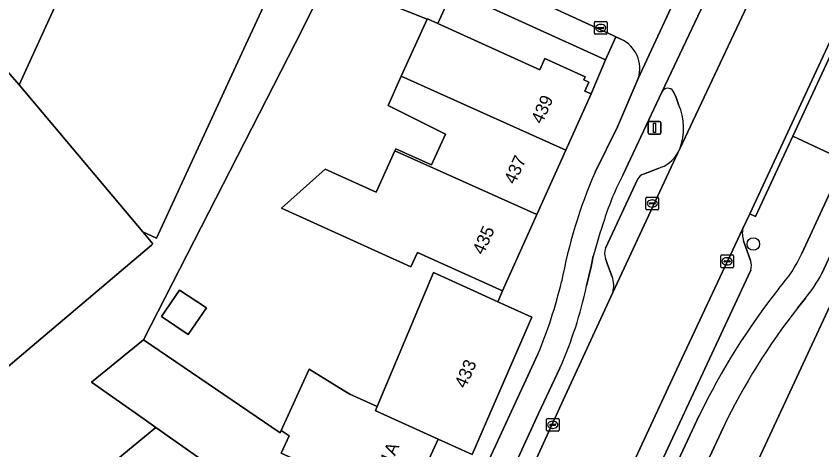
# Model space of a CAD drawing. Extents: x 162989 to 165008, y 383432 to 384338.
# Drawn here: x 163738 to 163801.3, y 383958.3 to 383992.5 of the extents above; entities that cross this region are included whole.
import ezdxf

# ---------------------------------------------------------------- set-up
doc = ezdxf.new("R2010")
doc.units = 0
for name, color, linetype in [('IMGEO_Boom', 7, 'Continuous'), ('IMGEO_Erf', 7, 'Continuous'), ('IMGEO_Fietspad_open', 7, 'Continuous'), ('IMGEO_Groenvoorziening', 7, 'Continuous'), ('IMGEO_Kolk', 7, 'Continuous'), ('IMGEO_Lichtmast', 7, 'Continuous'), ('IMGEO_Pand', 7, 'Continuous'), ('IMGEO_Pand_nummerreeks', 7, 'Continuous'), ('IMGEO_Parkeervlak_open', 7, 'Continuous'), ('IMGEO_Rijbaan_lokaal_gesloten', 7, 'Continuous'), ('IMGEO_Rijbaan_lokaal_open', 7, 'Continuous'), ('IMGEO_Terreindeel_gesloten', 7, 'Continuous'), ('IMGEO_Verkeerseiland_open', 7, 'Continuous'), ('IMGEO_Voetpad_open', 7, 'Continuous')]:
    doc.layers.add(name, color=color, linetype=linetype)

msp = doc.modelspace()

# ---------------------------------------------------------------- linework, layer by layer
at = {"layer": 'IMGEO_Boom'}
msp.add_circle((163795.904, 383974.54), 0.489, dxfattribs=at)
at = {"layer": 'IMGEO_Erf'}
msp.add_lwpolyline([(163763.85, 383998.343), (163760.473, 383991.442), (163747.968, 383967.015), (163758.714, 383959.683), (163758.795, 383959.861), (163760.997, 383964.709), (163763.678, 383963.052), (163764.179, 383962.735), (163766.33, 383961.758), (163770.764, 383972.292), (163773.937, 383970.851), (163775.823, 383969.994), (163776.199, 383970.846), (163771.647, 383972.913), (163769.51, 383973.884), (163768.993, 383972.746), (163758.821, 383977.366), (163762.243, 383980.438), (163766.261, 383978.614), (163767.739, 383981.869), (163767.811, 383982.026), (163770.596, 383980.761), (163771.696, 383983.182), (163767.195, 383985.445), (163768.234, 383987.732), (163770.27, 383992.215), (163767.48, 383993.323)], dxfattribs=at)
for points in [[(163772.287, 383994.498), (163771.112, 383991.88), (163779.113, 383988.246), (163779.514, 383989.128), (163782.677, 383987.691), (163782.568, 383987.451), (163782.981, 383987.263), (163782.669, 383986.576), (163783.15, 383986.357), (163784.282, 383989.032)], [(163751.473, 383967.422), (163749.385, 383968.841), (163750.802, 383970.917), (163752.914, 383969.534)]]:
    msp.add_lwpolyline(points, close=True, dxfattribs=at)
at = {"layer": 'IMGEO_Fietspad_open'}
for points in [[(163816.191, 384049.92), (163792.623, 384000.034), (163790.906, 383996.321), (163790.648, 383995.763), (163786.864, 383987.569), (163785.231, 383983.749), (163783.462, 383980.201)], [(163785.638, 383979.969), (163788.303, 383985.587), (163788.717, 383986.483), (163788.738, 383986.527), (163793.161, 383995.925), (163795.075, 384000), (163817.935, 384048.658)], [(163808.06, 383991.777), (163806.094, 383987.542), (163803.105, 383981.104), (163799.717, 383973.808)], [(163801.29, 383972.21), (163805.016, 383980.215), (163806.513, 383983.432), (163808.01, 383986.65), (163810.108, 383991.158)], [(163782.799, 383971.257), (163783.148, 383972.785), (163783.319, 383973.573)], [(163799.364, 383969.498), (163799.992, 383970.271)], [(163778.974, 383965.871), (163765.12, 383935.899)], [(163767.045, 383935.06), (163779.029, 383961.201), (163780.705, 383964.772)], [(163791.65, 383961.052), (163780.183, 383936.438), (163779.432, 383934.804), (163773.298, 383920.997), (163769.172, 383911.032), (163762.996, 383895.792), (163759.509, 383889.159), (163757.08, 383883.986), (163754.892, 383878.688), (163753.427, 383875.029), (163755.541, 383874.377), (163759.16, 383883.306), (163761.346, 383888.133)], [(163781.333, 383933.941), (163782.132, 383935.646), (163793.546, 383960.135)]]:
    msp.add_lwpolyline(points, dxfattribs=at)
for centre, radius, start, end in [((163821.377, 383963.908), 41.268, 156.74532, 169.30675), ((163806.299, 383969.408), 23.204, 152.92552, 162.273), ((163822.774, 383963.211), 40.793, 161.02747, 165.28425), ((163790.162, 383978.108), 10.478, 317.67724, 335.77207), ((163789.396, 383978.768), 13.582, 321.27338, 331.12855), ((163745.045, 383980.055), 36.775, 337.31303, 346.65225), ((163749.845, 383978.317), 33.701, 336.30204, 347.90753), ((163840.848, 383937.221), 54.666, 141.76521, 154.15504), ((163840.695, 383937.326), 52.376, 142.10337, 154.18448)]:
    msp.add_arc(centre, radius, start, end, dxfattribs=at)
at = {"layer": 'IMGEO_Groenvoorziening'}
msp.add_lwpolyline([(163804.047, 383974.212), (163794.914, 383954.592), (163799.81, 383952.313), (163803.556, 383960.811), (163802.806, 383961.228), (163805.552, 383967.331)], dxfattribs=at)
at = {"layer": 'IMGEO_Kolk'}
for p, q in [((163783.408, 383991.113), (163783.408, 383991.965)), ((163783.483, 383992.039), (163784.335, 383992.039)), ((163784.409, 383991.965), (163784.409, 383991.113)), ((163783.667, 383991.533), (163783.667, 383991.545)), ((163784.105, 383991.496), (163783.707, 383991.496)), ((163783.71, 383991.582), (163784.108, 383991.582)), ((163783.919, 383991.259), (163783.894, 383991.259)), ((163783.896, 383991.819), (163783.921, 383991.819)), ((163784.151, 383991.545), (163784.151, 383991.533)), ((163784.335, 383991.039), (163783.483, 383991.039)), ((163787.461, 383977.306), (163787.461, 383978.158)), ((163787.536, 383978.232), (163788.388, 383978.232)), ((163787.949, 383978.012), (163787.974, 383978.012)), ((163788.462, 383978.158), (163788.462, 383977.306)), ((163787.72, 383977.726), (163787.72, 383977.738)), ((163788.158, 383977.689), (163787.76, 383977.689)), ((163787.763, 383977.775), (163788.161, 383977.775)), ((163787.972, 383977.452), (163787.947, 383977.452)), ((163788.204, 383977.738), (163788.204, 383977.726)), ((163788.388, 383977.232), (163787.536, 383977.232)), ((163793.339, 383972.755), (163793.339, 383973.607)), ((163793.414, 383973.681), (163794.266, 383973.681)), ((163793.827, 383973.461), (163793.852, 383973.461)), ((163794.34, 383973.607), (163794.34, 383972.755)), ((163793.598, 383973.175), (163793.598, 383973.187)), ((163794.036, 383973.138), (163793.638, 383973.138)), ((163793.641, 383973.224), (163794.039, 383973.224)), ((163793.85, 383972.901), (163793.825, 383972.901)), ((163794.082, 383973.187), (163794.082, 383973.175)), ((163794.266, 383972.681), (163793.414, 383972.681)), ((163779.712, 383960.821), (163780.564, 383960.821)), ((163779.637, 383959.895), (163779.637, 383960.747)), ((163779.896, 383960.315), (163779.896, 383960.327)), ((163780.334, 383960.278), (163779.936, 383960.278)), ((163779.939, 383960.364), (163780.337, 383960.364)), ((163780.125, 383960.601), (163780.15, 383960.601)), ((163780.38, 383960.327), (163780.38, 383960.315)), ((163780.638, 383960.747), (163780.638, 383959.895)), ((163780.564, 383959.821), (163779.712, 383959.821)), ((163780.148, 383960.041), (163780.123, 383960.041))]:
    msp.add_line(p, q, dxfattribs=at)
for points in [[(163783.408, 383991.113), (163783.408, 383991.965)], [(163783.483, 383992.039), (163784.335, 383992.039)], [(163784.409, 383991.965), (163784.409, 383991.113)], [(163784.335, 383991.039), (163783.483, 383991.039)], [(163787.461, 383977.306), (163787.461, 383978.158)], [(163787.536, 383978.232), (163788.388, 383978.232)], [(163788.462, 383978.158), (163788.462, 383977.306)], [(163788.388, 383977.232), (163787.536, 383977.232)], [(163793.339, 383972.755), (163793.339, 383973.607)], [(163793.414, 383973.681), (163794.266, 383973.681)], [(163794.34, 383973.607), (163794.34, 383972.755)], [(163794.266, 383972.681), (163793.414, 383972.681)], [(163779.712, 383960.821), (163780.564, 383960.821)], [(163779.637, 383959.895), (163779.637, 383960.747)], [(163780.638, 383960.747), (163780.638, 383959.895)], [(163780.564, 383959.821), (163779.712, 383959.821)]]:
    msp.add_lwpolyline(points, dxfattribs=at)
for centre, radius, start, end in [((163783.485, 383991.963), 0.0765, 91.55205, 178.44795), ((163783.485, 383991.963), 0.0765, 91.55205, 178.44795), ((163784.333, 383991.963), 0.0765, 1.55205, 88.44795), ((163784.333, 383991.963), 0.0765, 1.55205, 88.44795), ((163783.707, 383991.542), 0.0403, 85.87752, 175.75265), ((163783.704, 383991.532), 0.0366, 178.93798, 274.71019), ((163784.108, 383991.539), 0.043, 264.86636, 352.45326), ((163784.112, 383991.544), 0.0386, 1.73085, 96.63898), ((163783.485, 383991.115), 0.0765, 181.55205, 268.44795), ((163783.485, 383991.115), 0.0765, 181.55205, 268.44795), ((163784.333, 383991.115), 0.0765, 271.55205, 358.44795), ((163784.333, 383991.115), 0.0765, 271.55205, 358.44795), ((163787.538, 383978.156), 0.0765, 91.55205, 178.44795), ((163787.538, 383978.156), 0.0765, 91.55205, 178.44795), ((163788.386, 383978.156), 0.0765, 1.55205, 88.44795), ((163788.386, 383978.156), 0.0765, 1.55205, 88.44795), ((163787.538, 383977.308), 0.0765, 181.55205, 268.44795), ((163787.538, 383977.308), 0.0765, 181.55205, 268.44795), ((163787.76, 383977.735), 0.0403, 85.87752, 175.75265), ((163787.757, 383977.725), 0.0366, 178.93798, 274.71019), ((163788.161, 383977.732), 0.043, 264.86636, 352.45326), ((163788.165, 383977.737), 0.0386, 1.73085, 96.63898), ((163788.386, 383977.308), 0.0765, 271.55205, 358.44795), ((163788.386, 383977.308), 0.0765, 271.55205, 358.44795), ((163793.416, 383973.605), 0.0765, 91.55205, 178.44795), ((163793.416, 383973.605), 0.0765, 91.55205, 178.44795), ((163794.264, 383973.605), 0.0765, 1.55205, 88.44795), ((163794.264, 383973.605), 0.0765, 1.55205, 88.44795), ((163793.638, 383973.184), 0.0403, 85.87752, 175.75265), ((163793.635, 383973.174), 0.0366, 178.93798, 274.71019), ((163794.039, 383973.181), 0.043, 264.86636, 352.45326), ((163794.043, 383973.186), 0.0386, 1.73085, 96.63898), ((163793.416, 383972.757), 0.0765, 181.55205, 268.44795), ((163793.416, 383972.757), 0.0765, 181.55205, 268.44795), ((163794.264, 383972.757), 0.0765, 271.55205, 358.44795), ((163794.264, 383972.757), 0.0765, 271.55205, 358.44795), ((163779.714, 383960.745), 0.0765, 91.55205, 178.44795), ((163779.714, 383960.745), 0.0765, 91.55205, 178.44795), ((163780.562, 383960.745), 0.0765, 1.55205, 88.44795), ((163780.562, 383960.745), 0.0765, 1.55205, 88.44795), ((163779.936, 383960.324), 0.0403, 85.87752, 175.75265), ((163779.933, 383960.314), 0.0366, 178.93798, 274.71019), ((163780.337, 383960.321), 0.043, 264.86636, 352.45326), ((163780.341, 383960.326), 0.0386, 1.73085, 96.63898), ((163779.714, 383959.897), 0.0765, 181.55205, 268.44795), ((163779.714, 383959.897), 0.0765, 181.55205, 268.44795), ((163780.562, 383959.897), 0.0765, 271.55205, 358.44795), ((163780.562, 383959.897), 0.0765, 271.55205, 358.44795)]:
    msp.add_arc(centre, radius, start, end, dxfattribs=at)
for centre, major_axis, ratio, start_param, end_param in [((163783.895, 383991.539), (-0.387, 0.002), 0.722429, 4.712389, 7.853982), ((163783.92, 383991.539), (-0.39, 0.002), 0.717154, 1.570796, 4.712389), ((163787.948, 383977.732), (-0.387, 0.002), 0.722429, 4.712389, 7.853982), ((163787.973, 383977.732), (-0.39, 0.002), 0.717154, 1.570796, 4.712389), ((163793.826, 383973.181), (-0.387, 0.002), 0.722429, 4.712389, 7.853982), ((163793.851, 383973.181), (-0.39, 0.002), 0.717154, 1.570796, 4.712389), ((163780.124, 383960.321), (-0.387, 0.002), 0.722429, 4.712389, 7.853982), ((163780.149, 383960.321), (-0.39, 0.002), 0.717154, 1.570796, 4.712389)]:
    msp.add_ellipse(centre, major_axis=major_axis, ratio=ratio, start_param=start_param, end_param=end_param, dxfattribs=at)
at = {"layer": 'IMGEO_Lichtmast'}
for p, q in [((163787.634, 383983.277), (163787.634, 383984.077)), ((163787.634, 383984.077), (163787.634, 383983.277)), ((163787.734, 383984.177), (163788.524, 383984.177)), ((163788.524, 383984.177), (163787.734, 383984.177)), ((163788.624, 383984.077), (163788.624, 383983.277)), ((163788.624, 383983.277), (163788.624, 383984.077)), ((163788.524, 383983.177), (163787.734, 383983.177)), ((163787.734, 383983.177), (163788.524, 383983.177))]:
    msp.add_line(p, q, dxfattribs=at)
msp.add_lwpolyline([(163788.054, 383984.052), (163788.204, 383984.052), (163788.204, 383983.302), (163788.054, 383983.302), (163788.054, 383984.052)], dxfattribs=at)
for centre, start, end in [((163787.734, 383984.077), 90, 180), ((163787.734, 383984.077), 90, 180), ((163788.524, 383984.077), 0, 90), ((163788.524, 383984.077), 360, 90), ((163787.734, 383983.277), 180, 270), ((163787.734, 383983.277), 180, 270), ((163788.524, 383983.277), 270, 0), ((163788.524, 383983.277), 270, 0)]:
    msp.add_arc(centre, 0.1, start, end, dxfattribs=at)
at = {"layer": 'IMGEO_Pand'}
for points in [[(163756.011, 383990.223), (163758.103, 383994.763), (163757.728, 383994.932), (163746.487, 384000), (163744.506, 384000.893), (163744.1, 384000), (163738.208, 383987.065), (163747.916, 383975.496), (163748.993, 383974.998)], [(163768.734, 383996.117), (163767.48, 383993.323), (163770.27, 383992.215), (163770.288, 383992.254), (163771.112, 383991.88), (163772.287, 383994.498), (163772.331, 383994.595), (163768.769, 383996.194)], [(163738.208, 383987.065), (163735.501, 383990.125), (163728.787, 383991.097), (163721.979, 383992.083), (163714.771, 383986.014), (163718.113, 383982.065), (163732.705, 383964.822), (163734.592, 383962.592), (163748.593, 383974.44), (163748.715, 383974.543), (163747.916, 383975.496)], [(163771.112, 383991.88), (163770.288, 383992.254), (163770.27, 383992.215), (163768.234, 383987.732), (163781.168, 383981.934), (163783.15, 383986.357), (163782.669, 383986.576), (163782.981, 383987.263), (163782.568, 383987.451), (163782.677, 383987.691), (163779.514, 383989.128), (163779.113, 383988.246)], [(163778.898, 383976.868), (163781.168, 383981.934), (163768.234, 383987.732), (163767.195, 383985.445), (163771.696, 383983.182), (163770.596, 383980.761), (163767.811, 383982.026), (163767.739, 383981.869)], [(163778.898, 383976.868), (163767.739, 383981.869), (163766.261, 383978.614), (163762.243, 383980.438), (163758.821, 383977.366), (163768.993, 383972.746), (163769.51, 383973.884), (163771.647, 383972.913), (163776.199, 383970.846)], [(163766.33, 383961.758), (163766.202, 383961.454), (163766.284, 383961.402), (163771.122, 383959.203), (163773.803, 383957.985), (163778.489, 383968.784), (163775.823, 383969.994), (163773.937, 383970.851), (163770.764, 383972.292)], [(163752.914, 383969.534), (163750.802, 383970.917), (163749.385, 383968.841), (163751.473, 383967.422)], [(163758.802, 383958.081), (163759.422, 383959.447), (163758.795, 383959.861), (163758.714, 383959.683), (163747.968, 383967.015), (163743.883, 383963.686), (163748.025, 383960.761), (163748.93, 383960.122), (163756.111, 383955.051), (163759.982, 383952.055), (163760.086, 383952.008), (163766.341, 383949.166), (163766.525, 383949.083), (163768.594, 383953.637)], [(163763.678, 383963.052), (163760.997, 383964.709), (163758.795, 383959.861), (163759.422, 383959.447), (163758.802, 383958.081), (163768.594, 383953.637), (163771.122, 383959.203), (163766.284, 383961.402), (163766.202, 383961.454), (163766.33, 383961.758), (163764.179, 383962.735)]]:
    msp.add_lwpolyline(points, close=True, dxfattribs=at)
at = {"layer": 'IMGEO_Parkeervlak_open'}
for points in [[(163784.861, 383970.722), (163789.969, 383981.707)], [(163788.419, 383980.491), (163787.277, 383980.036)], [(163786.823, 383979.657), (163784.282, 383974.204)], [(163795.079, 383975.769), (163789.902, 383964.696), (163786.656, 383957.76), (163776.508, 383936.015), (163770.272, 383921.927), (163766.204, 383912.135), (163758.54, 383893.202)], [(163795.692, 383973.241), (163795.134, 383974.785)], [(163784.286, 383973.405), (163784.445, 383972.922), (163784.819, 383971.972)], [(163787.818, 383956.849), (163788.315, 383956.621), (163795.697, 383972.489)]]:
    msp.add_lwpolyline(points, dxfattribs=at)
for centre, radius, start, end in [((163787.694, 383983.011), 2.622, 286.05272, 330.1768), ((163787.498, 383979.309), 0.76, 106.94306, 152.76732), ((163796.893, 383975.377), 1.856, 167.80037, 198.59799), ((163785.353, 383973.81), 1.141, 159.79429, 200.77938), ((163794.631, 383972.858), 1.128, 340.91393, 19.84798), ((163782.745, 383971.277), 2.187, 345.31095, 18.53788)]:
    msp.add_arc(centre, radius, start, end, dxfattribs=at)
at = {"layer": 'IMGEO_Rijbaan_lokaal_gesloten'}
for points in [[(163839.301, 384087.218), (163835.937, 384080.041), (163835.658, 384079.444), (163834.12, 384076.135), (163829.517, 384066.221), (163818.809, 384043.365), (163813.086, 384031.118), (163802.448, 384008.329), (163800.841, 384004.887), (163798.56, 384000), (163798.17, 383999.161), (163790.125, 383982.027)], [(163786.656, 383957.76), (163789.902, 383964.696), (163795.079, 383975.769), (163795.615, 383976.916), (163804.546, 383996.107), (163804.992, 383997.067), (163806.354, 384000), (163809.9, 384007.636), (163810.369, 384008.648), (163814.083, 384016.662)], [(163789.969, 383981.707), (163784.861, 383970.722), (163780.95, 383962.264), (163773.933, 383946.885)]]:
    msp.add_lwpolyline(points, dxfattribs=at)
msp.add_arc((163787.598, 383983.061), 2.73, 330.27239, 337.74914, dxfattribs=at)
at = {"layer": 'IMGEO_Rijbaan_lokaal_open'}
for points in [[(163733.65, 384014.499), (163738.959, 384012.046), (163743.702, 384009.854), (163761.651, 384001.631), (163765.138, 384000.027), (163784.879, 383990.947), (163785.085, 383990.846), (163785.482, 383990.651)], [(163790.125, 383982.027), (163798.17, 383999.161)], [(163786.864, 383987.569), (163790.648, 383995.763)], [(163793.161, 383995.925), (163788.738, 383986.527)], [(163789.601, 383986.562), (163789.838, 383986.058), (163790.032, 383985.52)]]:
    msp.add_lwpolyline(points, dxfattribs=at)
for points in [[(163801.998, 383989.448), (163804.999, 383995.897), (163804.546, 383996.107), (163795.615, 383976.916), (163796.068, 383976.706), (163799.003, 383983.013)], [(163806.094, 383987.542), (163801.998, 383989.448), (163799.003, 383983.013), (163803.105, 383981.104)]]:
    msp.add_lwpolyline(points, close=True, dxfattribs=at)
for centre, radius, start, end in [((163784.447, 383988.336), 2.536, 342.39237, 65.91152), ((163789.18, 383986.292), 0.5, 32.63496, 152.00989), ((163785.802, 383983.66), 4.621, 339.30975, 23.7405)]:
    msp.add_arc(centre, radius, start, end, dxfattribs=at)
at = {"layer": 'IMGEO_Terreindeel_gesloten'}
for points in [[(163701.43, 383997.012), (163703.909, 383997.461), (163732.007, 383964.256), (163732.705, 383964.822), (163718.113, 383982.065), (163714.771, 383986.014), (163721.979, 383992.083), (163728.787, 383991.097), (163735.501, 383990.125), (163738.208, 383987.065), (163744.1, 384000)], [(163756.111, 383955.051), (163748.93, 383960.122), (163741.817, 383954.24)]]:
    msp.add_lwpolyline(points, dxfattribs=at)
at = {"layer": 'IMGEO_Verkeerseiland_open'}
for points in [[(163788.738, 383986.527), (163788.717, 383986.483), (163788.303, 383985.587), (163785.638, 383979.969)], [(163790.032, 383985.52), (163789.838, 383986.058), (163789.601, 383986.562)], [(163799.717, 383973.808), (163803.105, 383981.104), (163799.003, 383983.013), (163796.068, 383976.706), (163795.615, 383976.916), (163795.079, 383975.769)], [(163787.277, 383980.036), (163788.419, 383980.491)], [(163784.282, 383974.204), (163786.823, 383979.657)], [(163795.134, 383974.785), (163795.692, 383973.241)], [(163783.319, 383973.573), (163783.148, 383972.785), (163782.799, 383971.257)], [(163784.819, 383971.972), (163784.445, 383972.922), (163784.286, 383973.405)], [(163795.697, 383972.489), (163788.315, 383956.621), (163787.818, 383956.849)], [(163763.905, 383925.176), (163772.352, 383943.463), (163771.844, 383943.691), (163773.452, 383947.13), (163773.933, 383946.885), (163780.95, 383962.264), (163784.861, 383970.722)], [(163780.705, 383964.772), (163779.029, 383961.201), (163767.045, 383935.06)], [(163758.54, 383893.202), (163753.245, 383880.199), (163751.373, 383875.663), (163753.427, 383875.029), (163754.892, 383878.688), (163757.08, 383883.986), (163759.509, 383889.159), (163762.996, 383895.792), (163769.172, 383911.032), (163773.298, 383920.997), (163779.432, 383934.804), (163780.183, 383936.438), (163791.65, 383961.052)]]:
    msp.add_lwpolyline(points, dxfattribs=at)
for centre, radius, start, end in [((163789.18, 383986.292), 0.5, 32.63496, 152.00989), ((163785.802, 383983.66), 4.621, 339.30975, 23.7405), ((163787.694, 383983.011), 2.622, 286.05272, 330.1768), ((163787.598, 383983.061), 2.73, 330.27239, 337.74914), ((163806.299, 383969.408), 23.204, 152.92552, 162.273), ((163787.498, 383979.309), 0.76, 106.94306, 152.76732), ((163822.774, 383963.211), 40.793, 161.02747, 165.28425), ((163796.893, 383975.377), 1.856, 167.80037, 198.59799), ((163785.353, 383973.81), 1.141, 159.79429, 200.77938), ((163790.162, 383978.108), 10.478, 317.67724, 335.77207), ((163794.631, 383972.858), 1.128, 340.91393, 19.84798), ((163782.745, 383971.277), 2.187, 345.31095, 18.53788), ((163749.845, 383978.317), 33.701, 336.30204, 347.90753), ((163840.848, 383937.221), 54.666, 141.76521, 154.15504)]:
    msp.add_arc(centre, radius, start, end, dxfattribs=at)
at = {"layer": 'IMGEO_Voetpad_open'}
for points in [[(163741.817, 383954.24), (163748.93, 383960.122), (163748.025, 383960.761), (163743.883, 383963.686), (163747.968, 383967.015), (163760.473, 383991.442), (163763.85, 383998.343), (163760.564, 383999.841), (163760.215, 384000), (163758.61, 383996.728), (163758.925, 383996.586), (163758.103, 383994.763), (163756.011, 383990.223), (163748.993, 383974.998), (163747.916, 383975.496), (163748.715, 383974.543), (163748.593, 383974.44), (163734.592, 383962.592), (163732.705, 383964.822), (163732.007, 383964.256), (163725.748, 383958.959), (163701.884, 383987.16)], [(163785.482, 383990.651), (163785.085, 383990.846), (163784.282, 383989.032), (163783.15, 383986.357), (163781.168, 383981.934), (163778.898, 383976.868), (163776.199, 383970.846), (163775.823, 383969.994), (163778.489, 383968.784), (163773.803, 383957.985), (163771.122, 383959.203), (163768.594, 383953.637)], [(163783.462, 383980.201), (163785.231, 383983.749), (163786.864, 383987.569)], [(163806.59, 383975.137), (163808.258, 383978.698), (163806.076, 383979.72), (163805.581, 383979.952), (163805.506, 383979.987), (163805.016, 383980.215), (163801.29, 383972.21)], [(163793.862, 383952.332), (163794.914, 383954.592), (163804.047, 383974.212)], [(163799.992, 383970.271), (163799.364, 383969.498)], [(163765.12, 383935.899), (163778.974, 383965.871)], [(163793.546, 383960.135), (163782.132, 383935.646), (163781.333, 383933.941), (163775.275, 383920.253), (163771.153, 383910.346), (163765.179, 383895.611)]]:
    msp.add_lwpolyline(points, dxfattribs=at)
msp.add_lwpolyline([(163765.138, 384000.027), (163764.221, 383998.174), (163768.734, 383996.117), (163768.769, 383996.194), (163772.331, 383994.595), (163772.287, 383994.498), (163784.282, 383989.032), (163785.085, 383990.846), (163784.879, 383990.947)], close=True, dxfattribs=at)
for centre, radius, start, end in [((163784.447, 383988.336), 2.536, 342.39237, 65.91152), ((163821.377, 383963.908), 41.268, 156.74532, 169.30675), ((163789.396, 383978.768), 13.582, 321.27338, 331.12855), ((163745.045, 383980.055), 36.775, 337.31303, 346.65225), ((163840.695, 383937.326), 52.376, 142.10337, 154.18448)]:
    msp.add_arc(centre, radius, start, end, dxfattribs=at)

# ---------------------------------------------------------------- texts
at = {"layer": 'IMGEO_Pand_nummerreeks'}
for s, rotation, p in [('439', 65.8615, (163779.296, 383983.919)), ('437', 65.86125, (163777.17, 383979.174)), ('435', 65.86125, (163774.685, 383973.63)), ('433', 66.54258, (163773.286, 383963.123)), ('431A', 65.57012, (163766.813, 383955.807))]:
    msp.add_text(s, height=1, rotation=rotation, dxfattribs=at).set_placement(p)

doc.saveas('drawing.dxf')
